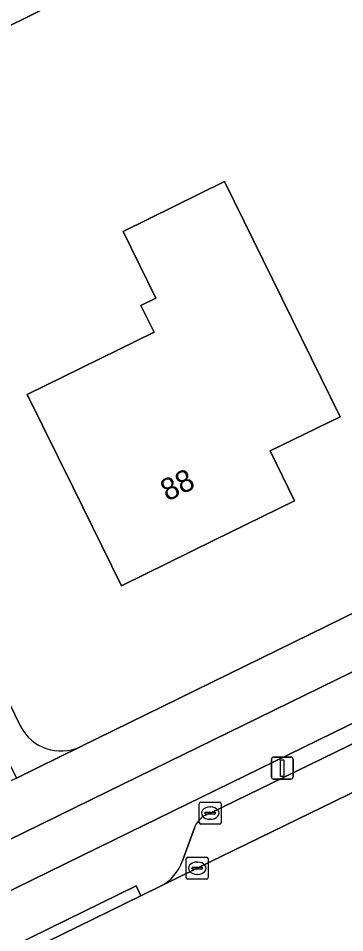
# Model space of a CAD drawing. Extents: x 160455 to 162082, y 388339 to 389736.
# Drawn here: x 161018.05 to 161032.93, y 389143.98 to 389185.68 of the extents above; entities that cross this region are included whole.
import ezdxf

# ---------------------------------------------------------------- set-up
doc = ezdxf.new("R2010")
doc.units = 0
for name, color, linetype in [('IMGEO_Erf', 7, 'Continuous'), ('IMGEO_Fietspad_gesloten', 7, 'Continuous'), ('IMGEO_Kolk', 7, 'Continuous'), ('IMGEO_Lichtmast', 7, 'Continuous'), ('IMGEO_Pand', 7, 'Continuous'), ('IMGEO_Pand_nummerreeks', 7, 'Continuous'), ('IMGEO_Parkeervlak_open', 7, 'Continuous'), ('IMGEO_Rijbaan_lokaal_gesloten', 7, 'Continuous'), ('IMGEO_Verkeerseiland_open', 7, 'Continuous'), ('IMGEO_Voetpad_open', 7, 'Continuous')]:
    doc.layers.add(name, color=color, linetype=linetype)

msp = doc.modelspace()

# ---------------------------------------------------------------- linework, layer by layer
at = {"layer": 'IMGEO_Erf'}
for points in [[(160991.801, 389207.247), (161000, 389190.499), (161006.72, 389176.763), (161014.324, 389161.221), (161018.151, 389153.399)], [(161020.875, 389152.458), (161071.786, 389177.392), (161071.703, 389177.519)]]:
    msp.add_lwpolyline(points, dxfattribs=at)
for points in [[(161020.494, 389201.752), (161024.568, 389193.391), (161020.998, 389191.647), (161017.777, 389190.073), (161019.621, 389186.298), (161015.355, 389184.214), (161010.862, 389182.018), (161008.676, 389186.498), (161008.444, 389186.974), (161008.893, 389187.194), (161007.769, 389189.483), (161007.32, 389189.263), (161007.086, 389189.742), (161004.891, 389194.237), (161009.384, 389196.433)], [(161032.721, 389167.505), (161029.534, 389165.946), (161030.645, 389163.675), (161026.986, 389161.875), (161022.75, 389159.792), (161020.545, 389164.28), (161018.457, 389168.527), (161024.237, 389171.368), (161023.642, 389172.577), (161024.323, 389172.912), (161022.826, 389175.959), (161027.45, 389178.231), (161030.516, 389171.993)]]:
    msp.add_lwpolyline(points, close=True, dxfattribs=at)
msp.add_arc((161020.001, 389154.341), 2.076, 206.9954, 294.8899, dxfattribs=at)
at = {"layer": 'IMGEO_Fietspad_gesloten'}
for points in [[(161132.774, 389204.546), (161021.386, 389150.057), (161000, 389139.59), (160954.879, 389117.505), (160945.498, 389112.928), (160870.289, 389076.234), (160871.246, 389074.304)], [(160886.826, 389081.919), (160891.38, 389084.132), (160903.962, 389090.272), (160908.485, 389092.485), (160920.544, 389098.366), (160925.18, 389100.645), (160925.576, 389100.84), (160930.122, 389103.065), (160946.471, 389111.055), (160955.141, 389115.292), (160966.849, 389121.003), (160971.38, 389123.215), (160987.298, 389131.006), (160991.819, 389133.233), (160993.563, 389134.097), (160998.123, 389136.322), (161000, 389137.241), (161022.415, 389148.216), (161034.364, 389154.051)]]:
    msp.add_lwpolyline(points, dxfattribs=at)
at = {"layer": 'IMGEO_Kolk'}
for p, q in [((161026.298, 389149.008), (161026.298, 389149.86)), ((161026.373, 389149.934), (161027.225, 389149.934)), ((161026.786, 389149.714), (161026.811, 389149.714)), ((161027.299, 389149.86), (161027.299, 389149.008)), ((161026.557, 389149.428), (161026.557, 389149.44)), ((161026.995, 389149.391), (161026.597, 389149.391)), ((161026.6, 389149.477), (161026.998, 389149.477)), ((161027.041, 389149.44), (161027.041, 389149.428)), ((161027.225, 389148.934), (161026.373, 389148.934)), ((161026.809, 389149.154), (161026.784, 389149.154)), ((161025.708, 389146.494), (161025.708, 389147.346)), ((161025.783, 389147.42), (161026.635, 389147.42)), ((161026.196, 389147.2), (161026.221, 389147.2)), ((161026.709, 389147.346), (161026.709, 389146.494)), ((161025.967, 389146.914), (161025.967, 389146.926)), ((161026.405, 389146.877), (161026.007, 389146.877)), ((161026.01, 389146.963), (161026.408, 389146.963)), ((161026.451, 389146.926), (161026.451, 389146.914)), ((161026.635, 389146.42), (161025.783, 389146.42)), ((161026.219, 389146.64), (161026.194, 389146.64))]:
    msp.add_line(p, q, dxfattribs=at)
for points in [[(161026.298, 389149.008), (161026.298, 389149.86)], [(161026.373, 389149.934), (161027.225, 389149.934)], [(161027.299, 389149.86), (161027.299, 389149.008)], [(161027.225, 389148.934), (161026.373, 389148.934)], [(161025.708, 389146.494), (161025.708, 389147.346)], [(161025.783, 389147.42), (161026.635, 389147.42)], [(161026.709, 389147.346), (161026.709, 389146.494)], [(161026.635, 389146.42), (161025.783, 389146.42)]]:
    msp.add_lwpolyline(points, dxfattribs=at)
for centre, radius, start, end in [((161026.375, 389149.858), 0.0765, 91.552, 178.448), ((161026.375, 389149.858), 0.0765, 91.552, 178.448), ((161027.223, 389149.858), 0.0765, 1.552, 88.448), ((161027.223, 389149.858), 0.0765, 1.552, 88.448), ((161026.597, 389149.437), 0.0403, 85.8775, 175.7526), ((161026.594, 389149.427), 0.0366, 178.938, 274.7102), ((161026.998, 389149.434), 0.043, 264.8664, 352.4533), ((161027.002, 389149.439), 0.0386, 1.7309, 96.639), ((161026.375, 389149.01), 0.0765, 181.552, 268.448), ((161026.375, 389149.01), 0.0765, 181.552, 268.448), ((161027.223, 389149.01), 0.0765, 271.552, 358.448), ((161027.223, 389149.01), 0.0765, 271.552, 358.448), ((161025.785, 389147.344), 0.0765, 91.552, 178.448), ((161025.785, 389147.344), 0.0765, 91.552, 178.448), ((161026.633, 389147.344), 0.0765, 1.552, 88.448), ((161026.633, 389147.344), 0.0765, 1.552, 88.448), ((161026.007, 389146.923), 0.0403, 85.8775, 175.7526), ((161026.004, 389146.913), 0.0366, 178.938, 274.7102), ((161026.408, 389146.92), 0.043, 264.8664, 352.4533), ((161026.412, 389146.925), 0.0386, 1.7309, 96.639), ((161025.785, 389146.496), 0.0765, 181.552, 268.448), ((161025.785, 389146.496), 0.0765, 181.552, 268.448), ((161026.633, 389146.496), 0.0765, 271.552, 358.448), ((161026.633, 389146.496), 0.0765, 271.552, 358.448)]:
    msp.add_arc(centre, radius, start, end, dxfattribs=at)
for centre, major_axis, ratio, start_param, end_param in [((161026.785, 389149.434), (-0.387, 0.002), 0.722429, 4.712389, 7.853982), ((161026.81, 389149.434), (-0.39, 0.002), 0.717154, 1.570796, 4.712389), ((161026.195, 389146.92), (-0.387, 0.002), 0.722429, 4.712389, 7.853982), ((161026.22, 389146.92), (-0.39, 0.002), 0.717154, 1.570796, 4.712389)]:
    msp.add_ellipse(centre, major_axis=major_axis, ratio=ratio, start_param=start_param, end_param=end_param, dxfattribs=at)
at = {"layer": 'IMGEO_Lichtmast'}
for p, q in [((161029.591, 389151.086), (161029.591, 389151.886)), ((161029.591, 389151.886), (161029.591, 389151.086)), ((161029.691, 389151.986), (161030.481, 389151.986)), ((161030.481, 389151.986), (161029.691, 389151.986)), ((161030.581, 389151.886), (161030.581, 389151.086)), ((161030.581, 389151.086), (161030.581, 389151.886)), ((161030.481, 389150.986), (161029.691, 389150.986)), ((161029.691, 389150.986), (161030.481, 389150.986))]:
    msp.add_line(p, q, dxfattribs=at)
msp.add_lwpolyline([(161030.011, 389151.861), (161030.161, 389151.861), (161030.161, 389151.111), (161030.011, 389151.111), (161030.011, 389151.861)], dxfattribs=at)
for centre, start, end in [((161029.691, 389151.886), 90, 180), ((161029.691, 389151.886), 90, 180), ((161030.481, 389151.886), 0, 90), ((161030.481, 389151.886), 360, 90), ((161029.691, 389151.086), 180, 270), ((161029.691, 389151.086), 180, 270), ((161030.481, 389151.086), 270, 0), ((161030.481, 389151.086), 270, 0)]:
    msp.add_arc(centre, 0.1, start, end, dxfattribs=at)
at = {"layer": 'IMGEO_Pand'}
for points in [[(161020.998, 389191.647), (161024.568, 389193.391), (161020.494, 389201.752), (161009.384, 389196.433), (161004.891, 389194.237), (161007.086, 389189.742), (161007.32, 389189.263), (161007.769, 389189.483), (161008.893, 389187.194), (161008.444, 389186.974), (161008.676, 389186.498), (161010.862, 389182.018), (161015.355, 389184.214), (161019.621, 389186.298), (161017.777, 389190.073)], [(161030.516, 389171.993), (161027.45, 389178.231), (161022.826, 389175.959), (161024.323, 389172.912), (161023.642, 389172.577), (161024.237, 389171.368), (161018.457, 389168.527), (161020.545, 389164.28), (161022.75, 389159.792), (161026.986, 389161.875), (161030.645, 389163.675), (161029.534, 389165.946), (161032.721, 389167.505)]]:
    msp.add_lwpolyline(points, close=True, dxfattribs=at)
at = {"layer": 'IMGEO_Parkeervlak_open'}
for points in [[(161036.476, 389151.927), (161035.592, 389153.724), (161034.756, 389153.312), (161026.799, 389149.434), (161026.578, 389149.341)], [(161024.536, 389146.099), (161026.21, 389146.919), (161036.476, 389151.927)], [(161026.076, 389148.764), (161025.542, 389147.254)]]:
    msp.add_lwpolyline(points, dxfattribs=at)
for centre, radius, start, end in [((161027.172, 389148.317), 1.184, 120.1336, 157.8187), ((161023.545, 389147.978), 2.124, 297.8128, 340.0758)]:
    msp.add_arc(centre, radius, start, end, dxfattribs=at)
at = {"layer": 'IMGEO_Rijbaan_lokaal_gesloten'}
msp.add_lwpolyline([(161036.476, 389151.927), (161026.21, 389146.919), (161024.536, 389146.099), (161023.635, 389145.669), (161010.076, 389139.031), (161008.623, 389138.308), (161007.756, 389137.887), (161003.229, 389135.688), (161000, 389134.102), (160998.46, 389133.346), (160995.422, 389131.854), (160992.181, 389130.262), (160989.254, 389128.824), (160986.694, 389127.567), (160971.666, 389120.232), (160968.828, 389118.847), (160968.515, 389118.694), (160957.606, 389113.357), (160957.132, 389113.109), (160947.771, 389108.55)], dxfattribs=at)
at = {"layer": 'IMGEO_Verkeerseiland_open'}
for points in [[(161026.578, 389149.341), (161026.799, 389149.434), (161034.756, 389153.312), (161034.364, 389154.051), (161022.415, 389148.216), (161000, 389137.241), (160998.123, 389136.322), (160998.483, 389135.599), (161000, 389136.335), (161002.296, 389137.45), (161004.652, 389138.608)], [(161025.542, 389147.254), (161026.076, 389148.764)], [(161007.756, 389137.887), (161008.623, 389138.308), (161010.076, 389139.031), (161009.857, 389139.48), (161023.416, 389146.118)], [(161023.416, 389146.118), (161023.635, 389145.669), (161024.536, 389146.099)]]:
    msp.add_lwpolyline(points, dxfattribs=at)
msp.add_lwpolyline([(161010.076, 389139.031), (161023.635, 389145.669), (161023.416, 389146.118), (161009.857, 389139.48)], close=True, dxfattribs=at)
for centre, radius, start, end in [((161027.172, 389148.317), 1.184, 120.1336, 157.8187), ((161023.545, 389147.978), 2.124, 297.8128, 340.0758)]:
    msp.add_arc(centre, radius, start, end, dxfattribs=at)
at = {"layer": 'IMGEO_Voetpad_open'}
for points in [[(160990.674, 389206.858), (160992.191, 389203.736), (160998.526, 389190.775), (161000, 389187.726), (161013.262, 389160.63), (161017.961, 389151.026), (161020.875, 389152.458)], [(161071.786, 389177.392), (161020.875, 389152.458), (161017.961, 389151.026), (161016.172, 389150.172), (161015.812, 389149.978), (161015.611, 389149.888), (161010.953, 389147.606), (161010.567, 389147.428), (161008.769, 389146.547), (161005.924, 389145.135), (161005.846, 389145.102), (161000, 389142.24), (160954.38, 389119.906), (160954.31, 389119.868), (160951.495, 389118.501), (160949.72, 389117.617), (160949.62, 389117.568), (160944.406, 389115.031), (160945.498, 389112.928), (160954.879, 389117.505), (161000, 389139.59), (161021.386, 389150.057), (161132.774, 389204.546)], [(161018.151, 389153.399), (161014.324, 389161.221), (161006.72, 389176.763)]]:
    msp.add_lwpolyline(points, dxfattribs=at)
msp.add_arc((161020.001, 389154.341), 2.076, 206.9954, 294.8899, dxfattribs=at)

# ---------------------------------------------------------------- texts
at = {"layer": 'IMGEO_Pand_nummerreeks'}
msp.add_text('88', height=1, rotation=26.1894, dxfattribs=at).set_placement((161024.847, 389163.632))

doc.saveas('drawing.dxf')
